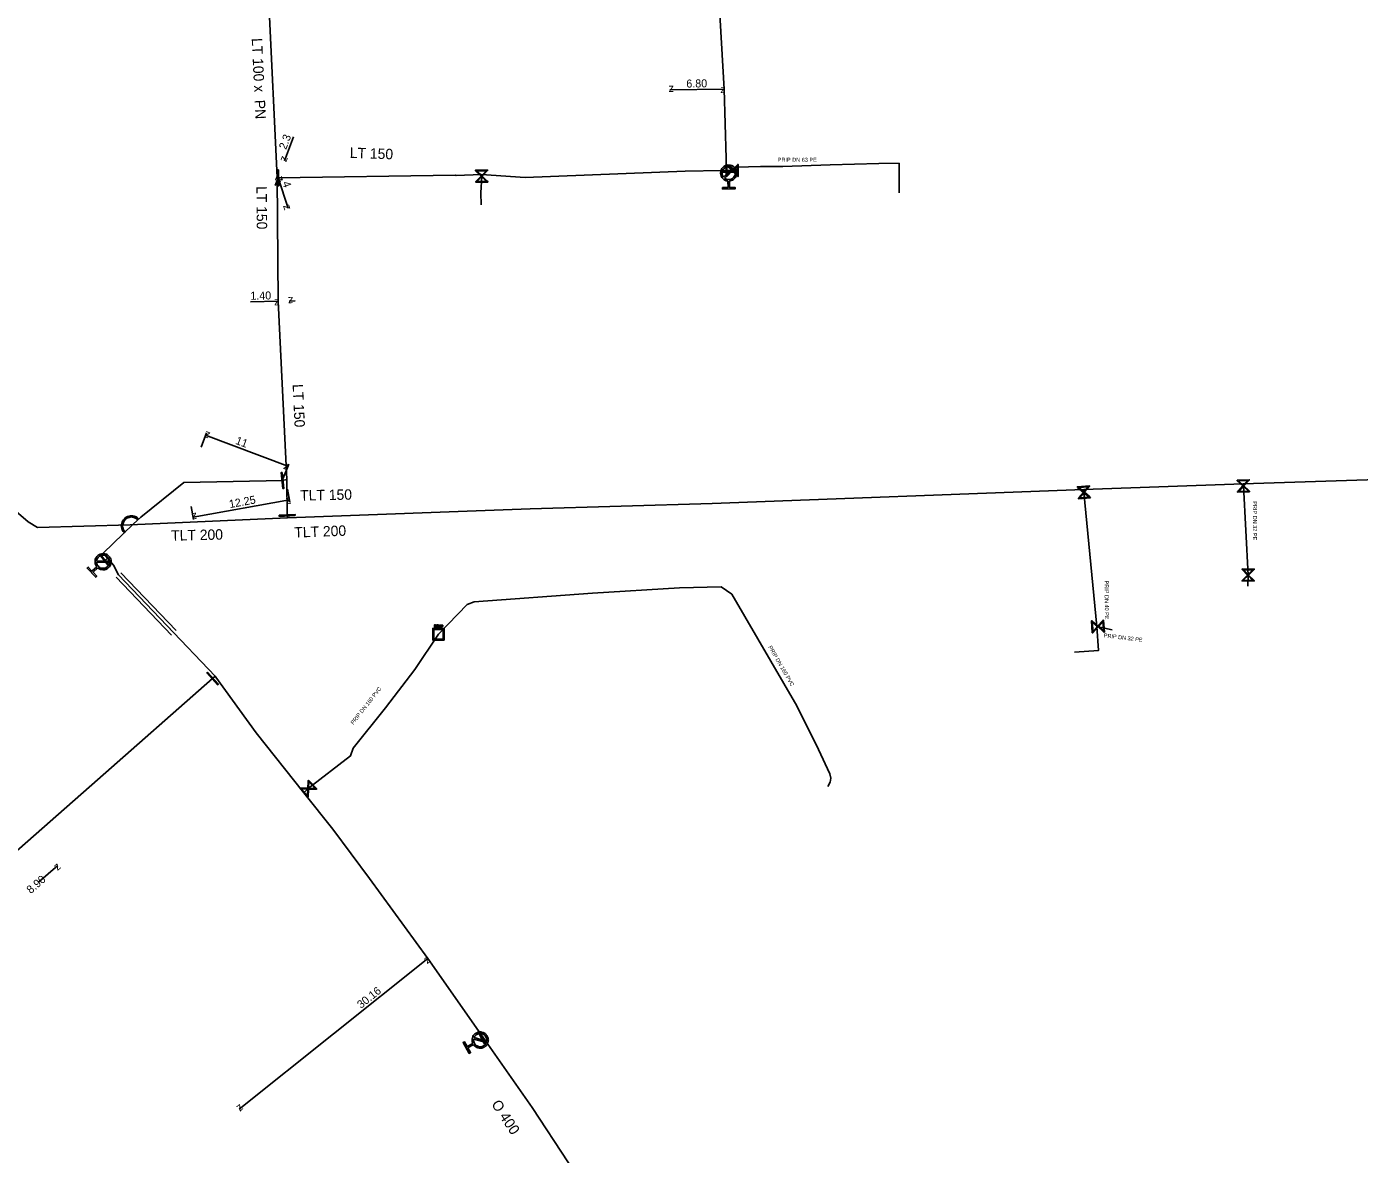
# Model space of a CAD drawing. Extents: x -643842 to -636370, y -1119190 to -1110210.
# Drawn here: x -641592.6 to -641426, y -1115020.5 to -1114879.5 of the extents above; entities that cross this region are included whole.
import ezdxf

# ---------------------------------------------------------------- set-up
doc = ezdxf.new("R2010")
doc.units = 0
for name, color, linetype in [('22', 7, 'Continuous'), ('9', 7, 'Continuous'), ('Default', 7, 'Continuous'), ('Level 10', 7, 'Continuous'), ('Level 16', 7, 'Continuous'), ('Level 18', 7, 'Continuous'), ('Level 20', 7, 'Continuous'), ('Level 21', 7, 'Continuous'), ('Level 23', 7, 'Continuous'), ('Level 29', 7, 'Continuous'), ('Level 30', 7, 'Continuous'), ('Level 33', 7, 'Continuous')]:
    doc.layers.add(name, color=color, linetype=linetype)

msp = doc.modelspace()

# ---------------------------------------------------------------- linework, layer by layer
at = {"layer": '9'}
for points in [[(-641578.61, -1114941.02), (-641578.72, -1114941.13)], [(-641580.26, -1114942.68), (-641580.37, -1114942.79)]]:
    msp.add_lwpolyline(points, dxfattribs=at)
at = {"layer": 'Default'}
for points in [[(-641504.94, -1114898.79), (-641505.3, -1114898.76), (-641505.56, -1114898.51), (-641505.85, -1114898.22), (-641505.86, -1114897.8), (-641505.86, -1114897.39), (-641505.58, -1114897.09), (-641505.29, -1114896.8), (-641504.87, -1114896.79), (-641504.46, -1114896.79), (-641504.16, -1114897.07), (-641503.86, -1114897.36), (-641503.86, -1114897.78), (-641503.85, -1114898.19), (-641504.14, -1114898.49), (-641504.4, -1114898.75), (-641504.75, -1114898.79)], [(-641504.36, -1114897.15), (-641504.58, -1114896.98), (-641504.87, -1114896.98), (-641505.2, -1114896.98), (-641505.44, -1114897.22), (-641505.67, -1114897.47), (-641505.67, -1114897.8), (-641505.67, -1114898.09), (-641505.49, -1114898.31)], [(-641505.36, -1114898.43), (-641505.14, -1114898.61), (-641504.85, -1114898.6), (-641504.51, -1114898.6), (-641504.27, -1114898.36), (-641504.04, -1114898.12), (-641504.04, -1114897.78), (-641504.05, -1114897.49), (-641504.23, -1114897.27)], [(-641580.37, -1114942.79), (-641580.6, -1114942.56), (-641580.7, -1114942.23), (-641580.79, -1114941.9), (-641580.7, -1114941.57), (-641580.6, -1114941.25), (-641580.37, -1114941.02), (-641580.15, -1114940.8), (-641579.83, -1114940.7), (-641579.5, -1114940.6), (-641579.17, -1114940.7), (-641578.84, -1114940.79), (-641578.61, -1114941.02)], [(-641578.72, -1114941.13), (-641578.92, -1114940.93), (-641579.21, -1114940.85), (-641579.5, -1114940.77), (-641579.78, -1114940.85), (-641580.07, -1114940.94), (-641580.26, -1114941.13), (-641580.46, -1114941.33), (-641580.54, -1114941.61), (-641580.63, -1114941.9), (-641580.55, -1114942.19), (-641580.47, -1114942.47), (-641580.26, -1114942.68)], [(-641583.82, -1114947.01), (-641584.05, -1114946.72), (-641584.04, -1114946.36), (-641584.02, -1114945.95), (-641583.72, -1114945.66), (-641583.42, -1114945.38), (-641583.01, -1114945.39), (-641582.59, -1114945.4), (-641582.31, -1114945.7), (-641582.03, -1114946), (-641582.04, -1114946.42), (-641582.05, -1114946.83), (-641582.35, -1114947.11), (-641582.65, -1114947.4), (-641583.06, -1114947.39), (-641583.43, -1114947.38), (-641583.7, -1114947.14)], [(-641582.23, -1114946.32), (-641582.25, -1114946.04), (-641582.45, -1114945.83), (-641582.68, -1114945.59), (-641583.01, -1114945.58), (-641583.35, -1114945.57), (-641583.6, -1114945.8), (-641583.81, -1114946), (-641583.84, -1114946.27)], [(-641583.85, -1114946.46), (-641583.83, -1114946.74), (-641583.63, -1114946.95), (-641583.4, -1114947.2), (-641583.06, -1114947.2), (-641582.72, -1114947.21), (-641582.48, -1114946.98), (-641582.27, -1114946.78), (-641582.23, -1114946.5)], [(-641541.5, -1114954.3), (-641541.46, -1114954.3), (-641541.44, -1114954.31), (-641541.42, -1114954.31), (-641541.4, -1114954.33), (-641541.38, -1114954.34), (-641541.37, -1114954.36), (-641541.36, -1114954.38), (-641541.36, -1114954.41), (-641541.36, -1114954.46), (-641541.39, -1114954.49), (-641541.42, -1114954.52), (-641541.49, -1114954.52)], [(-641541.49, -1114954.48), (-641541.45, -1114954.48), (-641541.43, -1114954.46), (-641541.41, -1114954.44), (-641541.41, -1114954.41), (-641541.41, -1114954.39), (-641541.42, -1114954.37), (-641541.43, -1114954.36), (-641541.45, -1114954.35), (-641541.46, -1114954.35), (-641541.5, -1114954.35)], [(-641541.17, -1114954.46), (-641541.13, -1114954.46), (-641541.11, -1114954.46), (-641541.1, -1114954.45), (-641541.09, -1114954.44), (-641541.08, -1114954.42), (-641541.08, -1114954.4), (-641541.08, -1114954.38), (-641541.1, -1114954.36), (-641541.11, -1114954.35), (-641541.15, -1114954.35)], [(-641541.16, -1114954.3), (-641541.11, -1114954.3), (-641541.08, -1114954.31), (-641541.06, -1114954.32), (-641541.04, -1114954.35), (-641541.03, -1114954.37), (-641541.03, -1114954.4), (-641541.03, -1114954.44), (-641541.05, -1114954.47), (-641541.08, -1114954.49), (-641541.13, -1114954.5), (-641541.11, -1114954.51), (-641541.1, -1114954.52), (-641541.08, -1114954.54), (-641541.06, -1114954.57)], [(-641540.7, -1114954.31), (-641540.66, -1114954.31), (-641540.64, -1114954.31), (-641540.62, -1114954.31), (-641540.6, -1114954.33), (-641540.58, -1114954.34), (-641540.57, -1114954.36), (-641540.56, -1114954.38), (-641540.56, -1114954.41), (-641540.56, -1114954.46), (-641540.59, -1114954.49), (-641540.62, -1114954.52), (-641540.69, -1114954.52)], [(-641540.69, -1114954.48), (-641540.65, -1114954.48), (-641540.63, -1114954.46), (-641540.61, -1114954.44), (-641540.61, -1114954.41), (-641540.61, -1114954.39), (-641540.62, -1114954.37), (-641540.63, -1114954.36), (-641540.65, -1114954.35), (-641540.66, -1114954.35), (-641540.69, -1114954.35)], [(-641541.11, -1114954.59), (-641541.13, -1114954.56), (-641541.14, -1114954.54), (-641541.15, -1114954.52), (-641541.16, -1114954.52), (-641541.17, -1114954.51), (-641541.19, -1114954.51), (-641541.19, -1114954.5), (-641541.21, -1114954.5)], [(-641536.82, -1115006.61), (-641536.97, -1115006.28), (-641536.87, -1115005.93), (-641536.76, -1115005.53), (-641536.4, -1115005.33), (-641536.04, -1115005.12), (-641535.64, -1115005.24), (-641535.24, -1115005.35), (-641535.04, -1115005.71), (-641534.84, -1115006.07), (-641534.95, -1115006.47), (-641535.06, -1115006.87), (-641535.42, -1115007.07), (-641535.78, -1115007.27), (-641536.18, -1115007.16), (-641536.53, -1115007.07), (-641536.73, -1115006.77)], [(-641536.71, -1115006.07), (-641536.76, -1115006.35), (-641536.62, -1115006.6), (-641536.45, -1115006.9), (-641536.13, -1115006.99), (-641535.81, -1115007.08), (-641535.51, -1115006.91), (-641535.26, -1115006.77), (-641535.15, -1115006.5)], [(-641535.11, -1115006.33), (-641535.06, -1115006.05), (-641535.2, -1115005.8), (-641535.37, -1115005.51), (-641535.69, -1115005.42), (-641536.02, -1115005.33), (-641536.31, -1115005.49), (-641536.56, -1115005.64), (-641536.66, -1115005.89)]]:
    msp.add_open_spline(points, degree=3, dxfattribs=at)
at = {"layer": 'Level 10'}
for points in [[(-641505.4, -1114887.29), (-641512.21, -1114887.39)], [(-641559.22, -1114893.28), (-641560.35, -1114896.25)], [(-641561.52, -1114899.33), (-641561.17, -1114898.4)], [(-641559.92, -1114902.2), (-641561.17, -1114898.4)], [(-641564.61, -1114913.89), (-641561.16, -1114913.83)], [(-641559.01, -1114913.79), (-641559.76, -1114913.8)], [(-641570.79, -1114932.06), (-641570.12, -1114930.28)], [(-641570.23, -1114930.56), (-641559.94, -1114934.46)], [(-641560.51, -1114935.96), (-641559.83, -1114934.18)], [(-641559.97, -1114937.3), (-641559.68, -1114938.93)], [(-641572.03, -1114939.49), (-641571.73, -1114941.12)], [(-641571.78, -1114940.83), (-641559.73, -1114938.64)], [(-641591.09, -1114986.45), (-641588.68, -1114984.37)], [(-641566.01, -1115014.86), (-641542.45, -1114996.02)], [(-641542.3, -1114996.22), (-641542.27, -1114996.26)], [(-641565.85, -1115015.05), (-641565.82, -1115015.09)]]:
    msp.add_lwpolyline(points, dxfattribs=at)
at = {"layer": 'Level 16'}
for points in [[(-641561.12, -1114897.4), (-641561.09, -1114899.4), (-641561.22, -1114899.4), (-641561.24, -1114897.4), (-641561.12, -1114897.4)], [(-641534.97, -1114898.92), (-641536.47, -1114898.93), (-641536.47, -1114898.87), (-641536.37, -1114898.78), (-641535.78, -1114898.18), (-641536.48, -1114897.5), (-641536.48, -1114897.43), (-641534.98, -1114897.42), (-641534.98, -1114897.48), (-641535.66, -1114898.18), (-641535.06, -1114898.76), (-641534.97, -1114898.85), (-641534.97, -1114898.92)], [(-641536.33, -1114897.52), (-641535.72, -1114898.11), (-641535.13, -1114897.51), (-641536.33, -1114897.52)], [(-641504.11, -1114897.67), (-641505.61, -1114897.69), (-641505.61, -1114897.6), (-641504.11, -1114897.58), (-641504.11, -1114897.67)], [(-641505.15, -1114898.22), (-641505.17, -1114896.72), (-641505.1, -1114896.72), (-641505.01, -1114896.82), (-641504.41, -1114897.4), (-641503.73, -1114896.71), (-641503.67, -1114896.71), (-641503.65, -1114898.21), (-641503.72, -1114898.21), (-641504.41, -1114897.53), (-641505, -1114898.13), (-641505.09, -1114898.22), (-641505.15, -1114898.22)], [(-641505.06, -1114898.07), (-641504.47, -1114897.47), (-641505.07, -1114896.88), (-641505.06, -1114898.07)], [(-641503.76, -1114896.86), (-641504.35, -1114897.47), (-641503.75, -1114898.06), (-641503.76, -1114896.86)], [(-641535.12, -1114898.83), (-641535.72, -1114898.24), (-641536.31, -1114898.84), (-641535.12, -1114898.83)], [(-641560.66, -1114935.24), (-641560.44, -1114937.22), (-641560.56, -1114937.24), (-641560.79, -1114935.25), (-641560.66, -1114935.24)], [(-641439.75, -1114937.64), (-641441.25, -1114937.7), (-641441.25, -1114937.63), (-641441.16, -1114937.54), (-641440.59, -1114936.92), (-641441.3, -1114936.26), (-641441.31, -1114936.2), (-641439.81, -1114936.14), (-641439.8, -1114936.21), (-641440.47, -1114936.92), (-641439.85, -1114937.49), (-641439.76, -1114937.58), (-641439.75, -1114937.64)], [(-641459.65, -1114938.4), (-641461.15, -1114938.52), (-641461.15, -1114938.45), (-641461.07, -1114938.35), (-641460.52, -1114937.72), (-641461.26, -1114937.09), (-641461.27, -1114937.02), (-641459.77, -1114936.9), (-641459.76, -1114936.97), (-641460.4, -1114937.71), (-641459.76, -1114938.25), (-641459.66, -1114938.33), (-641459.65, -1114938.4)], [(-641461.11, -1114937.1), (-641460.47, -1114937.65), (-641459.92, -1114937.01), (-641461.11, -1114937.1)], [(-641459.82, -1114938.32), (-641460.46, -1114937.77), (-641461, -1114938.41), (-641459.82, -1114938.32)], [(-641441.15, -1114936.29), (-641440.53, -1114936.86), (-641439.96, -1114936.24), (-641441.15, -1114936.29)], [(-641439.91, -1114937.55), (-641440.53, -1114936.98), (-641441.1, -1114937.6), (-641439.91, -1114937.55)], [(-641559.01, -1114940.63), (-641561.01, -1114940.72), (-641561.01, -1114940.59), (-641559.01, -1114940.5), (-641559.01, -1114940.63)], [(-641583.24, -1114945.64), (-641582.32, -1114946.82), (-641582.4, -1114946.88), (-641583.32, -1114945.7), (-641583.24, -1114945.64)], [(-641439.2, -1114948.82), (-641440.7, -1114948.8), (-641440.7, -1114948.74), (-641440.6, -1114948.65), (-641440, -1114948.06), (-641440.68, -1114947.37), (-641440.68, -1114947.3), (-641439.18, -1114947.32), (-641439.18, -1114947.38), (-641439.88, -1114948.06), (-641439.29, -1114948.66), (-641439.2, -1114948.75), (-641439.2, -1114948.82)], [(-641440.53, -1114947.4), (-641439.94, -1114948), (-641439.34, -1114947.41), (-641440.53, -1114947.4)], [(-641439.35, -1114948.72), (-641439.94, -1114948.12), (-641440.54, -1114948.71), (-641439.35, -1114948.72)], [(-641458.01, -1114953.69), (-641457.91, -1114955.19), (-641457.98, -1114955.19), (-641458.07, -1114955.1), (-641458.7, -1114954.55), (-641459.35, -1114955.28), (-641459.41, -1114955.28), (-641459.51, -1114953.78), (-641459.44, -1114953.78), (-641458.71, -1114954.42), (-641458.16, -1114953.79), (-641458.07, -1114953.69), (-641458.01, -1114953.69)], [(-641459.33, -1114955.12), (-641458.77, -1114954.49), (-641459.4, -1114953.93), (-641459.33, -1114955.12)], [(-641458.09, -1114953.85), (-641458.65, -1114954.48), (-641458.02, -1114955.03), (-641458.09, -1114953.85)], [(-641569.98, -1114960.21), (-641568.63, -1114961.69), (-641568.73, -1114961.77), (-641570.08, -1114960.3), (-641569.98, -1114960.21)], [(-641557.36, -1114973.7), (-641556.34, -1114974.8), (-641556.39, -1114974.84), (-641556.52, -1114974.84), (-641557.36, -1114974.81), (-641557.39, -1114975.78), (-641557.44, -1114975.82), (-641558.46, -1114974.72), (-641558.41, -1114974.68), (-641557.44, -1114974.71), (-641557.41, -1114973.87), (-641557.41, -1114973.75), (-641557.36, -1114973.7)], [(-641557.32, -1114973.88), (-641557.35, -1114974.72), (-641556.52, -1114974.75), (-641557.32, -1114973.88)], [(-641557.47, -1114975.64), (-641557.44, -1114974.8), (-641558.28, -1114974.77), (-641557.47, -1114975.64)], [(-641536.01, -1115005.3), (-641535.27, -1115006.61), (-641535.35, -1115006.66), (-641536.09, -1115005.35), (-641536.01, -1115005.3)]]:
    msp.add_lwpolyline(points, dxfattribs=at)
at = {"layer": 'Level 18'}
for points in [[(-641541.63, -1114954.66), (-641541.63, -1114954.3), (-641541.5, -1114954.3)], [(-641541.5, -1114954.35), (-641541.59, -1114954.35), (-641541.59, -1114954.48)], [(-641541.59, -1114954.48), (-641541.49, -1114954.48)], [(-641541.31, -1114954.66), (-641541.31, -1114954.3), (-641541.16, -1114954.3)], [(-641541.15, -1114954.35), (-641541.27, -1114954.35), (-641541.27, -1114954.46)], [(-641541.27, -1114954.46), (-641541.17, -1114954.46)], [(-641540.95, -1114954.67), (-641540.95, -1114954.31), (-641540.9, -1114954.31), (-641540.9, -1114954.67), (-641540.95, -1114954.67)], [(-641540.83, -1114954.67), (-641540.83, -1114954.31), (-641540.7, -1114954.31)], [(-641540.69, -1114954.35), (-641540.79, -1114954.35), (-641540.79, -1114954.48)], [(-641540.41, -1114954.73), (-641540.41, -1114956.18), (-641541.83, -1114956.18), (-641541.83, -1114954.73), (-641540.41, -1114954.73)], [(-641541.71, -1114954.85), (-641541.71, -1114956.06), (-641540.53, -1114956.06), (-641540.53, -1114954.85), (-641541.71, -1114954.85)], [(-641541.49, -1114954.52), (-641541.59, -1114954.52), (-641541.59, -1114954.66), (-641541.63, -1114954.66)], [(-641541.21, -1114954.5), (-641541.27, -1114954.5), (-641541.27, -1114954.66), (-641541.31, -1114954.66)], [(-641541.06, -1114954.57), (-641541, -1114954.66), (-641541.06, -1114954.66), (-641541.11, -1114954.59)], [(-641540.69, -1114954.52), (-641540.79, -1114954.52), (-641540.79, -1114954.67), (-641540.83, -1114954.67)], [(-641540.79, -1114954.48), (-641540.69, -1114954.48)]]:
    msp.add_lwpolyline(points, dxfattribs=at)
at = {"layer": 'Level 21'}
for points in [[(-641508.11, -1114829.45), (-641507.3, -1114848.81), (-641506.41, -1114869.99), (-641505.4, -1114887.29), (-641505.18, -1114895.97), (-641505.17, -1114896.95), (-641505.16, -1114897.47)], [(-641683.04, -1114838.45), (-641681.96, -1114838.73), (-641658.38, -1114868.59), (-641649.21, -1114878.11), (-641635.01, -1114896.04), (-641630.23, -1114904.09), (-641629.62, -1114904.74), (-641627.03, -1114907.5), (-641606.99, -1114928.85), (-641592.39, -1114941.41), (-641591.23, -1114942.12), (-641579.65, -1114941.79), (-641560, -1114940.9)], [(-641561.28, -1114898.37), (-641562.32, -1114876.51), (-641562.32, -1114855.47)], [(-641505.16, -1114897.47), (-641505.75, -1114897.47), (-641510.28, -1114897.55), (-641530.27, -1114898.36), (-641535.74, -1114897.97), (-641538.9, -1114898.08), (-641539.03, -1114898.07), (-641561.17, -1114898.4), (-641561.28, -1114898.37)], [(-641560.09, -1114936.13), (-641561.16, -1114913.83), (-641561.28, -1114898.37)], [(-641560, -1114940.9), (-641529.66, -1114939.79), (-641506.9, -1114939.12), (-641460.47, -1114937.36), (-641440.54, -1114936.64), (-641416.03, -1114935.84), (-641401.22, -1114932.69)], [(-641569.03, -1114960.7), (-641581.12, -1114948.02), (-641581.74, -1114946.83), (-641582.49, -1114945.96), (-641583.02, -1114945.34), (-641579.26, -1114941.68), (-641578.33, -1114940.83), (-641572.95, -1114936.49), (-641560.61, -1114936.24), (-641560.09, -1114936.13)], [(-641560, -1114940.9), (-641560.01, -1114940.61), (-641560.09, -1114936.13)], [(-641569.03, -1114960.7), (-641569.36, -1114960.99), (-641583.73, -1114973.66)], [(-641510.23, -1115053.08), (-641508.66, -1115052.38), (-641509.2, -1115047.94), (-641511.62, -1115043.14), (-641520.33, -1115028.47), (-641529.42, -1115014.62), (-641535.55, -1115005.87), (-641542.45, -1114996.02), (-641549.75, -1114985.99), (-641554.32, -1114979.81), (-641557.93, -1114975.27), (-641563.9, -1114967.78), (-641568.95, -1114960.81), (-641569.03, -1114960.7)], [(-641583.73, -1114973.66), (-641595.58, -1114984.1), (-641598.16, -1114986.67), (-641607.21, -1114995.71), (-641607.32, -1114995.82), (-641625.4, -1115012.58)]]:
    msp.add_lwpolyline(points, dxfattribs=at)
at = {"layer": 'Level 23'}
for points in [[(-641505.16, -1114897.47), (-641504.86, -1114897.47), (-641504.63, -1114897.47), (-641504.41, -1114897.47), (-641503.88, -1114897.06), (-641500.89, -1114896.96), (-641498.08, -1114896.97), (-641492.19, -1114896.75), (-641486.08, -1114896.59), (-641483.56, -1114896.57), (-641483.53, -1114897.97), (-641483.56, -1114900.02), (-641483.55, -1114900.27)], [(-641504.86, -1114897.79), (-641504.86, -1114897.63), (-641504.86, -1114897.47)], [(-641535.74, -1114897.97), (-641535.72, -1114898.18), (-641535.81, -1114900.26), (-641535.77, -1114901.76)], [(-641460.47, -1114937.36), (-641460.46, -1114937.71), (-641458.86, -1114954.5), (-641458.64, -1114957.51), (-641461.63, -1114957.71)], [(-641440.54, -1114936.64), (-641440.53, -1114936.92), (-641439.94, -1114948.06), (-641439.96, -1114949.45)], [(-641582.49, -1114945.96), (-641582.82, -1114946.26), (-641583.04, -1114946.39)], [(-641557.93, -1114975.27), (-641557.4, -1114974.76), (-641552.13, -1114970.67), (-641551.76, -1114969.69), (-641547.75, -1114964.65), (-641544.09, -1114959.88), (-641541.12, -1114955.45), (-641537.52, -1114951.73), (-641536.67, -1114951.41), (-641521.87, -1114950.34), (-641510.99, -1114949.66), (-641505.78, -1114949.55), (-641504.47, -1114950.43), (-641496.33, -1114964.41), (-641493.64, -1114969.85), (-641492.2, -1114972.91), (-641492.09, -1114973.46), (-641492.17, -1114973.97), (-641492.45, -1114974.48)], [(-641458.86, -1114954.5), (-641456.92, -1114954.92)], [(-641535.55, -1115005.87), (-641535.68, -1115005.98), (-641535.91, -1115006.2)]]:
    msp.add_lwpolyline(points, dxfattribs=at)
at = {"layer": 'Level 29'}
for points in [[(-641580.8, -1114947.77), (-641573.91, -1114955.01)], [(-641574.49, -1114955.56), (-641581.38, -1114948.32)]]:
    msp.add_lwpolyline(points, dxfattribs=at)
at = {"layer": 'Level 30'}
msp.add_lwpolyline([(-641581.09, -1114948.04), (-641574.2, -1114955.29)], dxfattribs=at)
at = {"layer": 'Level 33'}
for points in [[(-641505.49, -1114898.31), (-641504.36, -1114897.15)], [(-641504.23, -1114897.27), (-641505.36, -1114898.43)], [(-641504.75, -1114898.79), (-641504.74, -1114899.61), (-641504.05, -1114899.6), (-641504.05, -1114899.78), (-641505.61, -1114899.8), (-641505.62, -1114899.62), (-641504.93, -1114899.61), (-641504.94, -1114898.79)], [(-641583.7, -1114947.14), (-641584.29, -1114947.7), (-641583.82, -1114948.2), (-641583.95, -1114948.33), (-641585.03, -1114947.19), (-641584.89, -1114947.07), (-641584.42, -1114947.57), (-641583.82, -1114947.01)], [(-641582.23, -1114946.5), (-641583.85, -1114946.46)], [(-641583.84, -1114946.27), (-641582.23, -1114946.32)], [(-641535.15, -1115006.5), (-641536.71, -1115006.07)], [(-641536.66, -1115005.89), (-641535.11, -1115006.33)], [(-641536.73, -1115006.77), (-641537.45, -1115007.17), (-641537.11, -1115007.77), (-641537.27, -1115007.86), (-641538.04, -1115006.5), (-641537.88, -1115006.41), (-641537.54, -1115007.01), (-641536.82, -1115006.61)]]:
    msp.add_lwpolyline(points, dxfattribs=at)

# ---------------------------------------------------------------- texts
at = {"layer": '22'}
for s, rotation, p in [('PRIP DN 63 PE', 359.8772, (-641498.72, -1114896.38)), ('PRIP DN 32 PE', 269.7697, (-641439.33, -1114938.83)), ('PRIP DN 40 PE', 270.7687, (-641457.89, -1114948.75)), ('PRIP DN 32 PE', 353.1818, (-641458, -1114955.84)), ('PRIP DN 160 PVC', 300.2106, (-641499.94, -1114957.06)), ('PRIP DN 160 PVC', 51.828, (-641551.76, -1114966.8))]:
    msp.add_text(s, height=0.5, rotation=rotation, dxfattribs=at).set_placement(p)
at = {"layer": 'Level 10'}
for s, rotation, p in [('6.80', 0.8589, (-641510.14, -1114887.11)), ('z', 180.8589, (-641511.72, -1114886.88)), ('z', 0.8589, (-641505.9, -1114887.8)), ('2.3', 69.1752, (-641560.17, -1114894.93)), ('z', 249.1752, (-641560.64, -1114895.6)), ('z', 69.1752, (-641560.88, -1114899.04)), ('z', 108.1586, (-641560.54, -1114898.72)), ('4', 288.1586, (-641560.65, -1114899)), ('z', 288.1586, (-641560.55, -1114901.88)), ('1.40', 1.0646, (-641564.62, -1114913.64)), ('z', 1.0646, (-641561.65, -1114914.34)), ('z', 181.0646, (-641559.27, -1114913.29)), ('z', 159.2471, (-641569.58, -1114930.27)), ('11', 339.2471, (-641566.57, -1114931.63)), ('z', 339.2471, (-641560.58, -1114934.75)), ('12.25', 10.2934, (-641567.19, -1114939.69)), ('z', 10.2934, (-641560.13, -1114939.22)), ('z', 190.2934, (-641571.38, -1114940.24)), ('z', 40.8372, (-641588.73, -1114985.07)), ('8.90', 40.8372, (-641592.07, -1114987.96)), ('z', 38.6424, (-641542.53, -1114996.72)), ('30.16', 38.6424, (-641550.8, -1115002.31)), ('z', 218.6424, (-641565.93, -1115014.15))]:
    msp.add_text(s, height=1, rotation=rotation, dxfattribs=at).set_placement(p)
at = {"layer": 'Level 20'}
for s, rotation, p in [('LT 100 x  PN ', 272.7268, (-641564.46, -1114880.95)), ('LT 150', 357.9406, (-641552.22, -1114895.89)), ('LT 150', 270.4523, (-641563.87, -1114899.43)), ('LT 150', 272.7317, (-641559.35, -1114924.21)), ('TLT 150', 1.0734, (-641558.39, -1114938.75)), ('TLT 200', 1.3263, (-641574.51, -1114943.77)), ('TLT 200', 2.171, (-641559.11, -1114943.38)), ('O 400', 303.2737, (-641534.56, -1115014.21))]:
    msp.add_text(s, height=1.3, rotation=rotation, dxfattribs=at).set_placement(p)

doc.saveas('drawing.dxf')
